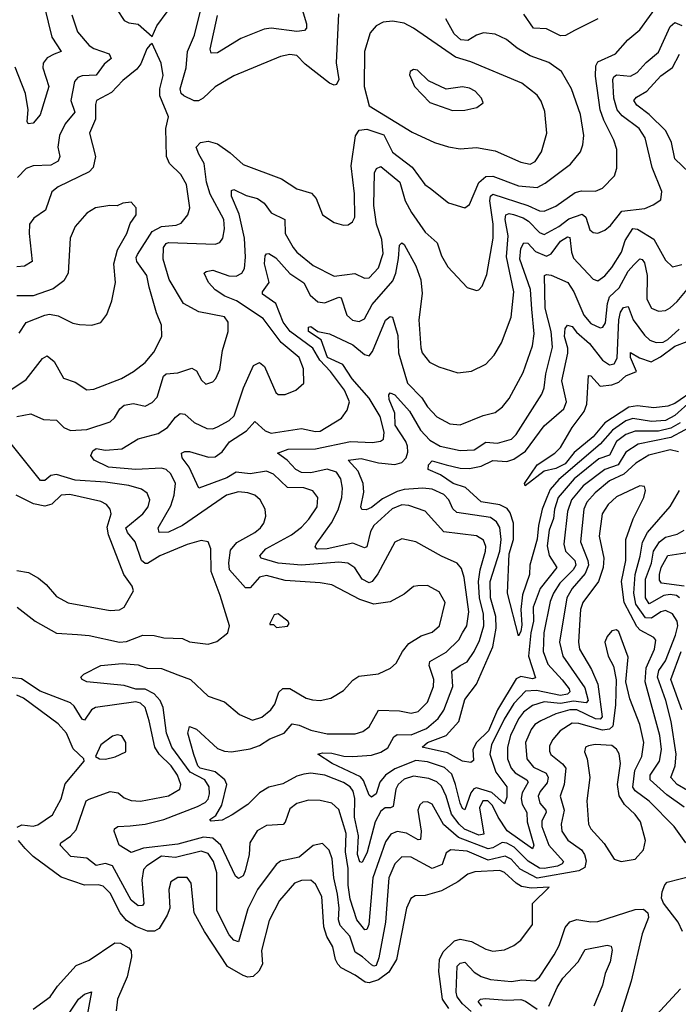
# Model space of a CAD drawing. Extents: x 1443846 to 1577407, y 839182 to 927291.
# Tile 527 of 535: x 1564348 to 1567170, y 908194 to 912411. Entities that reach past the tile are written whole.
import ezdxf

# ---------------------------------------------------------------- set-up
doc = ezdxf.new("R2010")
doc.units = 0

msp = doc.modelspace()

# ---------------------------------------------------------------- linework, layer by layer
at = {"layer": '0CON20XD'}
for points in [[(1564915, 912340), (1564936.2, 912385), (1564979.2, 912445), (1564986.9, 912485), (1564988.1, 912585), (1564976.1, 912686.1), (1564966.5, 912715), (1564938, 912735), (1564905, 912739.2), (1564875, 912725.3), (1564855, 912698.9), (1564817.3, 912622.7), (1564765, 912539.2), (1564757.1, 912495), (1564765, 912453.8), (1564795, 912407.5), (1564815, 912397.5), (1564855, 912392), (1564915, 912340)], [(1564821.2, 908958.8), (1564885, 908965.3), (1564965, 908985.7), (1565109.6, 909040.4), (1565142.5, 909057.5), (1565155, 909071.8), (1565161.5, 909095), (1565159.6, 909125), (1565140.8, 909155), (1565078.3, 909188.3), (1564999.5, 909295), (1564977.2, 909355), (1564962.6, 909465), (1564949.6, 909495), (1564924.2, 909524.2), (1564885, 909543.8), (1564845, 909543.6), (1564795, 909559), (1564635, 909575.6), (1564616, 909585), (1564610, 909595), (1564622.4, 909607.6), (1564695, 909645.5), (1564786.6, 909653.4), (1564855, 909647.9), (1564894.1, 909634.1), (1564955, 909632.5), (1565025, 909605.2), (1565080.4, 909585), (1565155, 909513.1), (1565225, 909490), (1565289.2, 909435), (1565345, 909410.8), (1565385, 909423.8), (1565424.5, 909455), (1565441.3, 909478.7), (1565458.7, 909531.3), (1565475, 909546.1), (1565505, 909546.7), (1565574.8, 909504.8), (1565602.6, 909497.4), (1565635, 909495.5), (1565681.2, 909505), (1565735, 909537.5), (1565775, 909582), (1565800.7, 909599.3), (1565885, 909609.4), (1565937, 909633), (1565961.4, 909655), (1565987.5, 909705), (1566015, 909739.4), (1566068, 909772), (1566115, 909787.1), (1566146.1, 909815), (1566170.8, 909915), (1566145, 909960.6), (1566095, 909987.8), (1566053.4, 909986.6), (1566035, 909982.9), (1565995, 909950), (1565935, 909917.8), (1565865, 909908.4), (1565805, 909927.3), (1565685, 909991.1), (1565635, 909999.7), (1565485, 910009.4), (1565405, 910030.9), (1565375, 910023.2), (1565335, 909978.2), (1565315, 909977.3), (1565247.6, 910055), (1565244, 910085), (1565251.4, 910138.6), (1565278.6, 910171.4), (1565355, 910214.7), (1565379.5, 910235), (1565393.8, 910255), (1565402.9, 910285), (1565399.1, 910315), (1565378.5, 910355), (1565355.7, 910375), (1565325, 910385.3), (1565285, 910388.2), (1565234.5, 910375), (1565045.3, 910244.7), (1564985, 910216.2), (1564945, 910214.4), (1564941.8, 910235), (1564995, 910329.1), (1565010.4, 910375), (1565015.2, 910425), (1564995, 910465.9), (1564975.1, 910485.1), (1564955, 910490.7), (1564845, 910485.2), (1564728.1, 910495), (1564667.5, 910525), (1564653.3, 910545), (1564660.8, 910565), (1564675, 910574.3), (1564715, 910567.7), (1564785, 910573.5), (1564855, 910616.2), (1564941.5, 910638.5), (1564981.5, 910665), (1565015, 910708.9), (1565036.2, 910723.8), (1565055, 910721.2), (1565095.8, 910685.8), (1565150.1, 910660.1), (1565175, 910658.9), (1565195, 910666.7), (1565245, 910694.2), (1565266.4, 910715), (1565306.6, 910835), (1565350.1, 910929.9), (1565375, 910943.3), (1565396.2, 910926.2), (1565445, 910814), (1565455.8, 910805.8), (1565485, 910805.7), (1565531.2, 910825), (1565565.7, 910855), (1565564.4, 910915.6), (1565546, 910965), (1565468.3, 911028.3), (1565390.9, 911130.9), (1565277.5, 911207.4), (1565227.6, 911227.6), (1565185, 911254.6), (1565157.3, 911285), (1565138, 911325), (1565146.8, 911333.2), (1565175, 911337.8), (1565244.7, 911314.7), (1565275, 911312.4), (1565300, 911325), (1565311.8, 911345), (1565315.6, 911394.4), (1565310.5, 911475), (1565288.1, 911578.1), (1565256.1, 911655), (1565255, 911680), (1565265.8, 911684.2), (1565318.8, 911658.8), (1565367.5, 911645), (1565394.8, 911624.8), (1565425, 911583.8), (1565484.5, 911555), (1565485.9, 911495), (1565520.3, 911435), (1565535.4, 911415), (1565605, 911358.2), (1565695, 911313.1), (1565783.9, 911323.9), (1565825, 911304.5), (1565845, 911306.2), (1565885, 911349.1), (1565905, 911410), (1565899.2, 911469.2), (1565877, 911535), (1565865.2, 911615), (1565867.9, 911755), (1565876.2, 911773.8), (1565895, 911782.5), (1565976.7, 911715), (1565999.5, 911635), (1566026.3, 911585), (1566085, 911501.1), (1566136.4, 911455), (1566155, 911400), (1566183.1, 911353.1), (1566265, 911264), (1566305, 911251.2), (1566315, 911253.8), (1566329.7, 911270.3), (1566350.2, 911319.8), (1566376, 911475), (1566376.4, 911535), (1566362.5, 911635), (1566364.6, 911655.4), (1566375, 911664.7), (1566525, 911615.5), (1566575, 911592.5), (1566595, 911590.7), (1566645, 911612.4), (1566728.6, 911671.4), (1566755, 911678.1), (1566815, 911677.3), (1566845, 911689.5), (1566897.1, 911742.9), (1566907.1, 911775), (1566906, 911855), (1566894.1, 911895), (1566850.7, 911980.7), (1566835.6, 912025), (1566815, 912170), (1566816.3, 912213.7), (1566825, 912231.1), (1566901.1, 912265), (1566954.4, 912325), (1567005, 912368.5), (1567130, 912540)], [(1564454.8, 912465), (1564486, 912336), (1564525.5, 912275), (1564496, 912264), (1564465, 912248.6), (1564448.2, 912225), (1564447.2, 912205), (1564472.9, 912125), (1564435.9, 912004.1), (1564405, 911968.1), (1564384.3, 911965), (1564380, 911975), (1564384.1, 912025), (1564373.2, 912095), (1564328, 912208)], [(1564571.9, 912431.9), (1564595, 912360), (1564645, 912301.1), (1564665, 912288.2), (1564731.2, 912265), (1564739.4, 912245), (1564709.8, 912220.2), (1564676.2, 912173.8), (1564615, 912171.3), (1564596.5, 912163.5), (1564583.3, 912146.8), (1564567.5, 912065), (1564583.9, 912015), (1564543.4, 911965), (1564518.9, 911915), (1564512, 911865), (1564520, 911825), (1564513.3, 911805), (1564481.5, 911788.5), (1564405, 911785.8), (1564375.6, 911774.4), (1564339.1, 911735)], [(1565713.3, 912436.7), (1565704, 912226), (1565715.8, 912155), (1565705.9, 912134.1), (1565695, 912131.5), (1565675, 912139.1), (1565570.8, 912220.8), (1565535, 912257.3), (1565505, 912262.9), (1565465, 912253.6), (1565265, 912170.4), (1565185, 912123.8), (1565134.5, 912075), (1565113.8, 912063.8), (1565095, 912063.5), (1565050.9, 912085), (1565040, 912095), (1565036.2, 912115), (1565061.5, 912205), (1565066.4, 912275), (1565097, 912345), (1565124.5, 912455.5)], [(1565557.6, 912455), (1565576.8, 912393.2), (1565576.4, 912375), (1565568.6, 912365), (1565535, 912360.5), (1565425, 912374.8), (1565395, 912370.3), (1565295, 912330.6), (1565195, 912268.8), (1565168.3, 912268.3), (1565164.1, 912285), (1565195, 912428.9)], [(1566824.6, 912415.4), (1566725, 912364.7), (1566685.9, 912344.1), (1566665, 912342.6), (1566605, 912372.8), (1566550, 912375), (1566508.2, 912435)], [(1564335, 910711.2), (1564395, 910722.5), (1564449.4, 910699.4), (1564505, 910695.5), (1564536.7, 910665), (1564565, 910651.4), (1564635, 910655.2), (1564735, 910688.2), (1564754.3, 910705.7), (1564777.1, 910745), (1564795, 910759.6), (1564835, 910766.9), (1564885, 910755.5), (1564915, 910770.9), (1564937.6, 910795), (1564963.8, 910883.8), (1564975, 910894.7), (1565025, 910898.1), (1565085, 910918), (1565105, 910906.9), (1565127.1, 910867.1), (1565145, 910850.8), (1565175, 910860.8), (1565188.6, 910875), (1565205, 910913.3), (1565217.1, 910995), (1565241.9, 911075), (1565240.6, 911115), (1565225, 911138.1), (1565115, 911160), (1565050.4, 911195), (1564988.4, 911298.4), (1564963.3, 911385), (1564964.1, 911435), (1564975, 911452.7), (1564985, 911457.6), (1565185, 911450.4), (1565205, 911456.7), (1565218.2, 911475), (1565225.2, 911514.8), (1565223.1, 911555), (1565164.4, 911664.4), (1565147.9, 911715), (1565138.4, 911795), (1565115.9, 911835), (1565103.8, 911865), (1565122.5, 911885), (1565155, 911891.2), (1565195, 911879.7), (1565250.4, 911840.4), (1565305, 911791.3), (1565469.4, 911729.4), (1565535, 911687.5), (1565597.6, 911667.6), (1565618.5, 911645), (1565646, 911575), (1565695, 911542.9), (1565735, 911531.4), (1565755, 911532), (1565774, 911545), (1565784.3, 911565), (1565782.2, 911665), (1565767.6, 911785), (1565786.6, 911913.4), (1565802, 911938), (1565835, 911942.4), (1565907.9, 911917.9), (1565945, 911843.6), (1566030.3, 911780.3), (1566084.3, 911705), (1566108.3, 911688.3), (1566185, 911627.5), (1566255, 911605.6), (1566275, 911620), (1566315.7, 911714.3), (1566345, 911739.5), (1566375, 911741), (1566485, 911700), (1566565, 911692.8), (1566599, 911711), (1566708.2, 911791.8), (1566750.5, 911845), (1566761.2, 911875), (1566765.4, 911915), (1566750.8, 912005), (1566712.9, 912115), (1566668.8, 912188.8), (1566615, 912228.2), (1566535, 912256.9), (1566479.5, 912289.5), (1566434, 912326), (1566385, 912349.2), (1566335, 912354.6), (1566305, 912344.6), (1566267.9, 912322.1), (1566238.7, 912325), (1566210.2, 912350.2), (1566174.1, 912415)], [(1567170.5, 910560.5), (1567135, 910568.7), (1567043.9, 910546.1), (1566987.6, 910512.4), (1566937, 910465), (1566875, 910435.8), (1566814.3, 910385), (1566778.7, 910345), (1566765.6, 910315), (1566750.7, 910175), (1566782.4, 910095), (1566784.9, 910075), (1566771, 910039), (1566714.5, 909975), (1566692.6, 909935), (1566660.2, 909745), (1566674.8, 909685), (1566769, 909549), (1566784.3, 909495), (1566774.8, 909485.2), (1566721.5, 909491.5), (1566665, 909482.5), (1566595, 909489.5), (1566545, 909473.1), (1566506.1, 909445), (1566485, 909416.9), (1566451.5, 909345), (1566438.4, 909295), (1566438.3, 909245), (1566454.4, 909205), (1566470.5, 909185), (1566521.4, 909155), (1566526, 909145), (1566501.1, 909098.9), (1566496.1, 909075), (1566500.8, 909050.8), (1566520.9, 909015), (1566522.5, 908975), (1566551.2, 908875), (1566545, 908859.7), (1566437.1, 908937.1), (1566398.1, 908995), (1566374.5, 909045), (1566354.4, 909065.6), (1566331.9, 909065), (1566318.4, 909035), (1566336.9, 908923.1), (1566315, 908917.6), (1566254.3, 908944.3), (1566230.9, 908965), (1566198.7, 909008.7), (1566175.3, 909085.3), (1566155, 909127.5), (1566135, 909147), (1566101.3, 909161.3), (1566035, 909170.7), (1565995, 909157.8), (1565969.7, 909135), (1565959, 909115), (1565948.3, 909041.7), (1565936.7, 909035), (1565914.4, 909035), (1565895, 909020.3), (1565871.2, 908975), (1565837, 908845), (1565815, 908801.4), (1565805, 908804.4), (1565794.7, 908834.7), (1565799.7, 908915), (1565782.4, 908995), (1565784, 909075), (1565776.6, 909106.6), (1565764.2, 909125), (1565735, 909144), (1565655.7, 909175), (1565595, 909183.2), (1565565, 909179.5), (1565535, 909171.2), (1565475, 909137.8), (1565415, 909123.8), (1565375, 909098.9), (1565325, 909048.9), (1565258, 909005), (1565215, 908982.2), (1565168.8, 908978.8), (1565162.9, 908985), (1565188.2, 909001.8), (1565214, 909046), (1565235.8, 909135), (1565226.5, 909155), (1565185, 909189.4), (1565121, 909205), (1565111.7, 909215), (1565094.1, 909264.1), (1565068.5, 909355), (1565076.2, 909383.8), (1565105, 909372.5), (1565195, 909290), (1565225, 909277.8), (1565255, 909274.5), (1565335, 909288.2), (1565375, 909302.2), (1565419.6, 909330.4), (1565480.9, 909355), (1565515, 909394.5), (1565545, 909388.8), (1565595, 909367.5), (1565665, 909352.9), (1565785, 909352.7), (1565818.2, 909361.8), (1565845, 909381.8), (1565885.8, 909454.2), (1565975, 909450.3), (1566025, 909440.9), (1566055, 909447.8), (1566095, 909487.3), (1566121.2, 909555), (1566122.6, 909585), (1566102, 909645), (1566105, 909662.2), (1566175, 909702.2), (1566229.7, 909755), (1566245.8, 909785), (1566263.2, 909815), (1566272.8, 909875), (1566251.8, 910021.8), (1566240.9, 910060.9), (1566222.9, 910082.9), (1566155, 910112.7), (1566045, 910175.4), (1565985, 910187.5), (1565955, 910173.1), (1565882, 910038), (1565858.2, 910005), (1565845, 909999.2), (1565815, 910014.1), (1565783.8, 910063.8), (1565753.5, 910083.5), (1565715, 910087.6), (1565555.1, 910075.1), (1565455, 910083.9), (1565382.9, 910105), (1565376.5, 910115), (1565402.1, 910145), (1565512.5, 910205), (1565555, 910237.7), (1565587.5, 910272.5), (1565622.7, 910325), (1565625.4, 910365), (1565603.6, 910393.6), (1565565, 910406.2), (1565495, 910406.8), (1565435, 910464.7), (1565405, 910477.8), (1565335, 910466.2), (1565275, 910473.2), (1565235, 910448.7), (1565115, 910404.3), (1565074.7, 910494.7), (1565044.6, 910535), (1565040.8, 910555), (1565055, 910562.2), (1565075, 910561.5), (1565157.3, 910537.3), (1565185, 910539.1), (1565215, 910560.3), (1565246.3, 910603.7), (1565320.4, 910649.6), (1565355, 910690.6), (1565400.1, 910650.1), (1565425, 910640.3), (1565555, 910660), (1565615, 910646.7), (1565635, 910649.4), (1565726.7, 910705), (1565750.9, 910739.1), (1565760.4, 910775), (1565739.8, 910825), (1565680.2, 910905), (1565633.4, 910953.4), (1565603.9, 911003.9), (1565506.4, 911076.4), (1565477.3, 911115), (1565445.1, 911195.1), (1565388.2, 911235), (1565388.2, 911245), (1565417.4, 911285), (1565397.4, 911365), (1565400.4, 911399.6), (1565405, 911408), (1565415, 911409.2), (1565445, 911391.5), (1565505, 911324.2), (1565565, 911284.1), (1565591.9, 911231.9), (1565625, 911202.9), (1565655, 911198.9), (1565715, 911222.2), (1565725, 911220.4), (1565749.1, 911145), (1565773.8, 911123.8), (1565801.9, 911118.1), (1565825, 911129.5), (1565858.1, 911191.9), (1565946.6, 911293.4), (1565959.4, 911325), (1565970.9, 911389.1), (1565975.7, 911445), (1565985, 911455.7), (1565995, 911448.6), (1566045, 911356.9), (1566066.9, 911296.9), (1566072.1, 911237.9), (1566058.7, 911125), (1566066.2, 911006.2), (1566072.5, 910985), (1566104.3, 910945), (1566144.5, 910924.5), (1566225, 910898.9), (1566284.5, 910905.5), (1566345, 910935.6), (1566381.1, 910975), (1566412.2, 911027.8), (1566453.7, 911136.4), (1566464.8, 911245), (1566433.1, 911395), (1566440.6, 911485), (1566428.4, 911555), (1566431.6, 911575), (1566445, 911581), (1566463.2, 911576.8), (1566505, 911563), (1566527.7, 911547.7), (1566575, 911500.3), (1566595, 911491.6), (1566657.6, 911525), (1566701.1, 911558.9), (1566757.9, 911577.9), (1566773.8, 911565), (1566790.7, 911510.7), (1566805, 911499.5), (1566825, 911496.5), (1566855, 911509.6), (1566879.7, 911530.3), (1566928.7, 911591.3), (1567026.7, 911603.3), (1567062.4, 911617.6), (1567095, 911640), (1567099.4, 911675), (1567058, 911778), (1567028, 911905), (1567002.5, 911945), (1566929.1, 911999.1), (1566908.3, 912025), (1566894.2, 912075), (1566889.4, 912155), (1566893.1, 912166.9), (1566904.9, 912175.1), (1566965, 912170), (1566993.2, 912185), (1567031.8, 912228.2), (1567085, 912272.7), (1567135, 912382.7), (1567155, 912400), (1567185, 912386.9)], [(1566535, 911793.2), (1566556.2, 911803.9), (1566584.2, 911845), (1566606.9, 911925), (1566597.8, 912017.8), (1566582.1, 912062.1), (1566565, 912088.5), (1566499.6, 912139.6), (1566280.4, 912230.4), (1566215, 912250.3), (1566035, 912374.6), (1565995, 912396), (1565945, 912404.6), (1565905, 912400.9), (1565875.6, 912385), (1565849.1, 912355), (1565824.7, 912275), (1565823.8, 912125), (1565845, 912042.2), (1566029.2, 911929.3), (1566125, 911884.6), (1566185, 911866.5), (1566235, 911857.5), (1566305, 911863.5), (1566385, 911849.3), (1566495, 911801.4), (1566535, 911793.2)], [(1564305, 910822.8), (1564375, 910870), (1564445, 910960.6), (1564465, 910971.9), (1564495, 910946.7), (1564535, 910875.6), (1564585, 910858.5), (1564635, 910825.8), (1564665, 910828.9), (1564784.3, 910875), (1564835.7, 910905), (1564885, 910943.3), (1564922.4, 910987.6), (1564956.7, 911055), (1564955, 911103.3), (1564933.8, 911155), (1564902.5, 911265), (1564892.1, 911315), (1564849.7, 911375), (1564847, 911393), (1564852.2, 911405), (1564916.1, 911503.9), (1564955, 911524.8), (1565018.3, 911531.7), (1565040, 911540), (1565068.5, 911575), (1565077.3, 911605), (1565062.7, 911705), (1565038.5, 911748.5), (1564989.2, 911795), (1564976.5, 911825), (1564973.5, 911945), (1564985.5, 911995), (1564948.9, 912085), (1564948.4, 912115), (1564962.6, 912172.6), (1564954.6, 912225), (1564915, 912310), (1564905, 912302.5), (1564893.1, 912286.9), (1564867.6, 912222.4), (1564850.4, 912199.6), (1564789.8, 912150.2), (1564740.7, 912099.3), (1564677.1, 912065), (1564672.2, 912047.8), (1564673.1, 911985), (1564647.2, 911925), (1564672.5, 911825), (1564662.4, 911777.6), (1564645, 911760), (1564512.9, 911695), (1564485.9, 911674.1), (1564458, 911595), (1564409, 911561), (1564390.6, 911535), (1564388.1, 911495), (1564401.5, 911375), (1564368, 911355), (1564335, 911352.2)], [(1567216.2, 911756.1), (1567154.7, 911815), (1567140.4, 911885), (1567117, 911935), (1567045.8, 912005.8), (1566991.8, 912045), (1566979.2, 912065), (1566991, 912079), (1567034.8, 912105.2), (1567095, 912170.7), (1567145, 912206.9), (1567175, 912263.3)], [(1566202.1, 912022.1), (1566255, 912023.8), (1566306.7, 912035), (1566334, 912055), (1566327.1, 912075), (1566299.4, 912105), (1566275, 912117.7), (1566245, 912123.8), (1566175, 912113.8), (1566099.3, 912149.3), (1566052.5, 912195), (1566035, 912198), (1566021.2, 912188.8), (1566018.8, 912175), (1566040, 912125), (1566105, 912057.1), (1566202.1, 912022.1)], [(1564345, 911069.2), (1564375.5, 911114.5), (1564455, 911145.7), (1564475, 911150), (1564512.7, 911142.7), (1564575, 911110.8), (1564604.1, 911105.9), (1564657.3, 911102.7), (1564695.7, 911114.3), (1564721.9, 911148.1), (1564742.8, 911207.2), (1564758.8, 911285), (1564750.9, 911365), (1564766.8, 911425), (1564807.3, 911495), (1564821.2, 911538.8), (1564846.9, 911575), (1564847.5, 911605), (1564825, 911630), (1564790, 911625), (1564765, 911613.8), (1564734.3, 911615.7), (1564672.5, 911605), (1564635, 911582.5), (1564585.7, 911525), (1564564.5, 911475), (1564555.5, 911325), (1564537.6, 911292.4), (1564492, 911258), (1564405, 911227.9), (1564335, 911229.1)], [(1565711.9, 910311.9), (1565728.3, 910365), (1565731.6, 910405), (1565724.3, 910445), (1565705, 910472.9), (1565665, 910485.7), (1565595, 910469.7), (1565555, 910471.8), (1565530.9, 910485), (1565494.7, 910525), (1565452, 910555), (1565498.9, 910571.1), (1565615, 910572.9), (1565765, 910604.1), (1565859.4, 910600.6), (1565894.1, 910605.9), (1565907.3, 910615), (1565909.4, 910645), (1565892.2, 910712.2), (1565845, 910790), (1565772.3, 910872.3), (1565732.3, 910935), (1565666.7, 910965), (1565639.6, 911039.6), (1565584.8, 911075), (1565585, 911093.8), (1565595, 911096.7), (1565625.9, 911075.9), (1565676, 911065), (1565775, 911018.2), (1565825, 910977.2), (1565845, 910971.5), (1565859.3, 910990.7), (1565915, 911124.4), (1565935, 911139.4), (1565945, 911137.5), (1565968.2, 911058.2), (1565970.4, 910985), (1566010.3, 910855), (1566071.6, 910791.6), (1566095, 910753.6), (1566135, 910710.4), (1566190.4, 910680.4), (1566235, 910675.4), (1566334.1, 910715.9), (1566385, 910728.5), (1566417.3, 910752.7), (1566445, 910788.1), (1566505, 910900), (1566545.3, 911015), (1566552.2, 911065), (1566542, 911172), (1566537, 911255), (1566490.5, 911385), (1566495, 911430.8), (1566507.5, 911455), (1566525, 911453.9), (1566558.4, 911418.4), (1566605, 911398.8), (1566625, 911408.9), (1566665, 911463), (1566695, 911480.7), (1566705, 911478.2), (1566711.9, 911415), (1566720.5, 911390.5), (1566805, 911300), (1566825, 911292.2), (1566855, 911313.8), (1566885, 911350.4), (1566926.5, 911415), (1566942, 911465), (1566975, 911517.3), (1566995, 911514.3), (1567065, 911471.9), (1567115, 911381.4), (1567145, 911353.1), (1567185, 911362.9)], [(1567177.4, 910685), (1567138.5, 910661.5), (1567085, 910649.3), (1566985, 910648.9), (1566945, 910634.8), (1566905, 910604.8), (1566874.6, 910545.3), (1566829.8, 910530.2), (1566723.1, 910445), (1566655.9, 910364.1), (1566640.1, 910315), (1566635, 910274.5), (1566616.7, 910225), (1566608.2, 910158.2), (1566616, 910116), (1566648.9, 910065), (1566578.5, 909975), (1566547.7, 909895), (1566549.6, 909835), (1566537.8, 909785), (1566528.2, 909685), (1566558, 909592), (1566545, 909587.9), (1566495, 909597.6), (1566475, 909587.4), (1566395, 909455.6), (1566356.3, 909365), (1566304.7, 909315.3), (1566290.2, 909285), (1566292.4, 909237.6), (1566280.5, 909229.5), (1566245, 909235.4), (1566180.7, 909270.7), (1566072, 909295), (1566095.4, 909315), (1566174.8, 909345.2), (1566229.1, 909405), (1566255, 909498.9), (1566304.7, 909565), (1566375.2, 909725), (1566389.7, 909805), (1566388.5, 909855), (1566365.6, 909935), (1566363.8, 910005), (1566405.1, 910134.9), (1566411.3, 910185), (1566405, 910236.4), (1566390.7, 910260.7), (1566365, 910278.5), (1566220.7, 910300.7), (1566203.5, 910316.5), (1566186.5, 910355), (1566165, 910378.1), (1566115, 910400.4), (1566075, 910405.2), (1565995, 910399), (1565965, 910390.9), (1565901.8, 910358.2), (1565855, 910321.4), (1565832.5, 910312.5), (1565813.3, 910313.3), (1565809.2, 910325), (1565821.9, 910388.1), (1565820.3, 910425), (1565797.8, 910477.8), (1565755.8, 910525), (1565811, 910531), (1565885, 910513.5), (1565955, 910506.5), (1565984.8, 910515.2), (1566003.8, 910535), (1566011.2, 910558.8), (1566009.5, 910585), (1566002.7, 910605), (1565956.7, 910675), (1565955.2, 910725.2), (1565930.6, 910785), (1565929.4, 910805), (1565935, 910812.5), (1565955, 910804.6), (1566018.7, 910735), (1566065, 910652.9), (1566105, 910610.3), (1566149.4, 910585), (1566235.9, 910565.9), (1566295, 910568.2), (1566345, 910602.2), (1566395, 910596.7), (1566455.4, 910615), (1566475, 910634.6), (1566585, 910806.9), (1566595.9, 910834.1), (1566602.6, 910895), (1566631.5, 911008.5), (1566625.5, 911075), (1566599.7, 911175), (1566597.1, 911315), (1566605, 911320.5), (1566625, 911317.7), (1566696, 911286), (1566722.8, 911245), (1566765.2, 911145), (1566795, 911110.3), (1566835, 911090.7), (1566846.2, 911093.8), (1566857.8, 911112.2), (1566866.9, 911195), (1566875.8, 911224.2), (1566916.7, 911263.4), (1566955, 911334.6), (1566978.7, 911361.3), (1567005, 911386.5), (1567015, 911383.5), (1567025, 911369.4), (1567036.1, 911316.1), (1567035, 911214.2), (1567055, 911175.5), (1567085, 911163.1), (1567115, 911165.4), (1567135, 911177.1), (1567165, 911204), (1567215, 911264.8)], [(1567225, 910779.2), (1567155, 910715.4), (1567115, 910695.1), (1567055, 910690.6), (1566975, 910702.4), (1566945, 910692.8), (1566887.3, 910652.7), (1566835, 910592.6), (1566658.7, 910441.3), (1566621.4, 910398.6), (1566607.1, 910365), (1566586.7, 910315), (1566570.5, 910245), (1566565, 910185.5), (1566533.4, 910075), (1566531.9, 910035), (1566502.3, 909947.7), (1566495.2, 909885.2), (1566498.8, 909818.8), (1566495, 909791.2), (1566485, 909772.5), (1566438.4, 909955), (1566445, 910124), (1566464, 910185), (1566464.1, 910255), (1566449.4, 910299.4), (1566436.8, 910316.8), (1566405, 910332.9), (1566325, 910346.7), (1566257.6, 910407.6), (1566205, 910424.7), (1566151.4, 910461.4), (1566097.5, 910485), (1566100, 910505), (1566115, 910521.3), (1566174.6, 910504.6), (1566235, 910489.7), (1566275, 910489.1), (1566325, 910498.5), (1566375, 910523.3), (1566435, 910518.8), (1566465, 910528.5), (1566515, 910562.8), (1566595, 910671.6), (1566678.9, 910745), (1566690.6, 910775), (1566670.9, 910865), (1566697.2, 910982.8), (1566696.7, 911005), (1566681.7, 911055), (1566685, 911088.6), (1566695, 911102.8), (1566715, 911097.4), (1566733.4, 911073.4), (1566789.8, 911025), (1566845, 910952.9), (1566875, 910932.8), (1566895, 910937.1), (1566908.4, 910961.6), (1566915.8, 911125), (1566921.9, 911158.1), (1566935, 911178), (1566955, 911183.5), (1566976.9, 911125), (1567025, 911060), (1567048.6, 911038.6), (1567075, 911028.1), (1567105, 911030.2), (1567125, 911041.2), (1567173.9, 911086.1)], [(1567242.5, 910827.5), (1567155, 910767.6), (1567125, 910755.2), (1567065, 910748.1), (1566995, 910757.7), (1566958.4, 910751.6), (1566855, 910683.9), (1566805, 910625.2), (1566723.1, 910556.9), (1566685, 910508.6), (1566645, 910489.1), (1566595, 910477.3), (1566513.9, 910413.9), (1566510.8, 910425), (1566565.9, 910505), (1566641.5, 910555), (1566665, 910578.1), (1566715.7, 910665), (1566767.3, 910732.7), (1566778.1, 910765), (1566785, 910887.5), (1566795, 910885.6), (1566835, 910841.2), (1566885, 910846.8), (1566915, 910859.3), (1566944.9, 910885.1), (1566990.3, 910905), (1566964.8, 910965), (1566965, 910985.7), (1567003.5, 910963.5), (1567054.1, 910945.9), (1567093.4, 910966.6), (1567155, 911012.9), (1567207.6, 911032.4)], [(1567255, 910684.1), (1567137.9, 910622.1), (1566997.4, 910592.6), (1566945, 910559), (1566912.3, 910505), (1566855, 910484), (1566761.6, 910415), (1566712.8, 910355), (1566695.5, 910305), (1566678.8, 910165), (1566686.3, 910135), (1566726.8, 910095), (1566731.5, 910075), (1566719, 910055), (1566662.4, 909997.6), (1566634.5, 909955), (1566620.7, 909919.3), (1566593.2, 909785), (1566590.3, 909705), (1566611.3, 909651.3), (1566672.9, 909582.9), (1566701.7, 909545), (1566705, 909531.8), (1566695, 909522.6), (1566665, 909516.4), (1566562.1, 909537.9), (1566515.6, 909534.4), (1566465, 909481.5), (1566423.4, 909415), (1566370, 909305), (1566363.1, 909265), (1566387.7, 909187.7), (1566434.8, 909124.8), (1566435, 909081.2), (1566425, 909052.9), (1566371.3, 909101.3), (1566305, 909121.2), (1566293.4, 909116.6), (1566280.3, 909099.7), (1566255, 909026.7), (1566245, 909032.3), (1566235.5, 909055.5), (1566215.4, 909135), (1566199, 909179), (1566168.4, 909208.4), (1566095, 909231.9), (1566045, 909237.4), (1565955, 909202.1), (1565915.2, 909175), (1565891.2, 909145), (1565875, 909095.5), (1565855, 909081.2), (1565845, 909090), (1565821.7, 909151.7), (1565808.5, 909168.5), (1565686.2, 909225), (1565626, 909265), (1565645, 909270.7), (1565685, 909269), (1565736.7, 909256.7), (1565775.5, 909254.5), (1565855, 909261.3), (1565895, 909273.4), (1565925, 909292.2), (1565951.1, 909338.9), (1565965, 909349.6), (1566025, 909348.1), (1566090.8, 909375), (1566141.5, 909418.5), (1566165.9, 909454.1), (1566204.4, 909555), (1566200, 909620), (1566235.2, 909644.8), (1566265, 909661.2), (1566295.1, 909704.9), (1566318.4, 909751.6), (1566336.5, 909815), (1566335.9, 909865), (1566318.7, 909935), (1566314.1, 910005), (1566320.4, 910055), (1566343.9, 910135), (1566344.7, 910155), (1566335, 910181.5), (1566305, 910200.9), (1566165, 910217.8), (1566085.7, 910305.7), (1566015, 910329.7), (1565985, 910333.2), (1565943.9, 910316.1), (1565865.3, 910245), (1565851, 910219), (1565835, 910153.1), (1565825, 910149.6), (1565775, 910169), (1565665.2, 910145.2), (1565622.9, 910142.9), (1565613.8, 910153.8), (1565618.5, 910165), (1565684, 910256), (1565711.9, 910311.9)], [(1564337.5, 909895), (1564414.4, 909835), (1564505, 909784), (1564595, 909777.8), (1564645, 909772.8), (1564775, 909744.8), (1564805, 909747.4), (1564875, 909774.7), (1564924.1, 909774.1), (1564965, 909763.1), (1565045, 909760.8), (1565075.7, 909745.7), (1565155, 909735.8), (1565192.4, 909747.6), (1565240, 909785), (1565246.2, 909815), (1565206.8, 909945), (1565167.7, 910047.7), (1565166.8, 910145), (1565155.3, 910175.3), (1565125, 910180), (1565065, 910162.9), (1564948.6, 910115), (1564895, 910081.5), (1564885, 910081.5), (1564870.5, 910095), (1564843.1, 910175), (1564809.2, 910215), (1564803.3, 910235), (1564875.1, 910294.9), (1564898.5, 910325), (1564906.2, 910355), (1564893.9, 910383.9), (1564869.9, 910399.9), (1564815.9, 910415.9), (1564715, 910430), (1564585, 910438.2), (1564505, 910463.6), (1564480.7, 910459.3), (1564455, 910437.1), (1564437.4, 910437.4), (1564311.2, 910595)], [(1567195, 909038.1), (1567120.6, 909090.6), (1567049.2, 909155), (1567049.3, 909175), (1567088.7, 909235), (1567097.8, 909285), (1567091.2, 909345), (1567028.5, 909575), (1567031.8, 909635), (1567068.4, 909715), (1567073.2, 909753.2), (1567064.5, 909765), (1567006.4, 909796.4), (1566992.7, 909812.7), (1566937.8, 909915), (1566926.3, 910005), (1566945.2, 910095), (1566944.8, 910185.2), (1566976.5, 910273.5), (1567021.8, 910365), (1567028.9, 910395), (1567025, 910411.2), (1567005, 910414.3), (1566905, 910367.4), (1566868.9, 910335), (1566843.3, 910295), (1566831.3, 910198.7), (1566850.3, 910105), (1566848.4, 910065), (1566827.6, 910005), (1566761.4, 909915), (1566750.4, 909885), (1566748.4, 909841.6), (1566742.8, 909745), (1566746.5, 909715), (1566797.4, 909627.4), (1566825.5, 909565), (1566843.4, 909425), (1566835.1, 909414.9), (1566815, 909416.5), (1566735, 909455.5), (1566705.4, 909455.4), (1566645, 909437.4), (1566581.5, 909408.5), (1566555, 909391.8), (1566538.8, 909371.2), (1566515.7, 909315), (1566521.1, 909245), (1566549.1, 909209.1), (1566604.1, 909184.1), (1566611.9, 909165), (1566607.6, 909142.4), (1566577.8, 909105), (1566570.2, 909085), (1566576, 909055), (1566601.7, 909025), (1566603.1, 909015), (1566585, 908978.9), (1566584.8, 908955), (1566615.6, 908875), (1566678.5, 908805), (1566672.7, 908795), (1566652.1, 908785), (1566594.9, 908774.9), (1566575, 908777.5), (1566527.2, 908807.2), (1566466.3, 908866.3), (1566435, 908884.6), (1566415, 908886.9), (1566375, 908863.4), (1566355, 908859.9), (1566228.8, 908908.8), (1566163.5, 908963.5), (1566115, 909051.5), (1566095, 909061.3), (1566075, 909059.1), (1566062.2, 909047.8), (1566053.9, 909025), (1566067.7, 908935), (1566065, 908899.4), (1566055, 908898.2), (1566005, 908926.9), (1565965, 908934.2), (1565937.5, 908922.5), (1565915, 908890), (1565861, 908735), (1565843.5, 908535), (1565835.8, 908514.2), (1565827.1, 908512.9), (1565792.7, 908555), (1565764.5, 908644.5), (1565755.4, 908704.6), (1565755.4, 908775.4), (1565743.8, 908846.2), (1565746.9, 908925), (1565715, 909028.1), (1565685.2, 909055.2), (1565635, 909067.3), (1565585, 909067.5), (1565535, 909053.8), (1565505, 909031.1), (1565485.8, 908974.2), (1565476.5, 908963.5), (1565405, 908960), (1565365, 908936.2), (1565334.7, 908885), (1565330.8, 908835), (1565314.6, 908765), (1565305, 908744.4), (1565285, 908732.2), (1565272.1, 908742.1), (1565209.7, 908875), (1565175.8, 908905.8), (1565135, 908910.3), (1565025, 908879.6), (1564878.2, 908861.8), (1564825, 908844.5), (1564774.3, 908875), (1564752, 908935), (1564754.2, 908945), (1564768, 908955), (1564821.2, 908958.8)], [(1567209.5, 909109.5), (1567165, 909135.6), (1567137.8, 909165), (1567156.2, 909215), (1567161.4, 909265), (1567138.9, 909405), (1567117.2, 909495), (1567080.7, 909595), (1567086.9, 909623.1), (1567115.3, 909664.7), (1567157.8, 909775), (1567167.6, 909815), (1567164.8, 909835), (1567145, 909865.7), (1567115, 909880.5), (1567095, 909875.2), (1567055, 909848), (1567029.1, 909849.1), (1566988.1, 909908.1), (1566979.5, 909955), (1566984.9, 910035), (1567007.2, 910112.8), (1567016.2, 910173.8), (1567037.8, 910215), (1567135, 910325.4), (1567175.3, 910395)], [(1564335, 910051.9), (1564385, 910042.9), (1564428.5, 910018.5), (1564461.4, 909991.4), (1564505, 909940.6), (1564555, 909913.6), (1564735, 909880.9), (1564775, 909883.3), (1564795.8, 909895), (1564836, 909965), (1564829.4, 909985), (1564794.6, 910035), (1564728.4, 910205), (1564723.1, 910236.9), (1564739.6, 910295), (1564736.2, 910315), (1564720, 910335), (1564695, 910348), (1564563, 910377), (1564525, 910374.7), (1564485, 910336.3), (1564455, 910327.3), (1564407.5, 910337.5), (1564333.5, 910375)], [(1567175.6, 909935), (1567161.8, 909945), (1567135, 909949.5), (1567107.9, 909945), (1567045, 909908.8), (1567029.6, 909935), (1567029.6, 910015), (1567055, 910082.9), (1567064.2, 910135), (1567088.7, 910175), (1567115.4, 910195), (1567165, 910207.8), (1567194.8, 910225.2)], [(1567195, 909984.1), (1567098.1, 909998.1), (1567089.9, 910009.9), (1567089.4, 910035), (1567097, 910065), (1567125, 910116.6), (1567237, 910133)], [(1565448.3, 909808.3), (1565495, 909813.3), (1565502.5, 909825), (1565497.5, 909835), (1565455, 909866.2), (1565438.3, 909861.7), (1565420, 909825), (1565420, 909820), (1565435, 909820), (1565448.3, 909808.3)], [(1567202.2, 908885), (1567152.3, 908955), (1567045, 909064.3), (1566985, 909108.6), (1566975, 909123.3), (1566984.4, 909195.6), (1567013.9, 909255), (1567022.6, 909315), (1567005, 909391.9), (1566962.1, 909502.1), (1566945.4, 909575), (1566955, 909680), (1566915, 909788.8), (1566905, 909798), (1566885, 909793.8), (1566865, 909768.8), (1566855.6, 909745), (1566870, 909685), (1566891.7, 909641.7), (1566903.3, 909583.3), (1566901.1, 909475), (1566889.6, 909385), (1566875, 909372), (1566845, 909368.1), (1566743.5, 909396.5), (1566715, 909397.4), (1566664.2, 909365), (1566631.7, 909328.3), (1566618.7, 909301.3), (1566617.4, 909277.4), (1566623.6, 909263.6), (1566674.4, 909224.4), (1566688.7, 909205), (1566681.6, 909135), (1566663.8, 909085), (1566681.3, 909025), (1566667.4, 908965), (1566670.7, 908935), (1566697.2, 908897.2), (1566755, 908854.7), (1566768.2, 908835), (1566775, 908808.8), (1566770, 908780), (1566744.3, 908765.7), (1566565, 908734.6), (1566492.4, 908772.4), (1566453.5, 908815), (1566427.8, 908827.8), (1566355, 908811.7), (1566265, 908849), (1566195.2, 908854.8), (1566175, 908841.9), (1566157.9, 908792.1), (1566115, 908775.2), (1566025, 908823.8), (1565985, 908826), (1565955, 908795.5), (1565929, 908735), (1565915.5, 908545), (1565887, 908393), (1565875, 908360), (1565865, 908356.7), (1565855, 908362.5), (1565817.2, 908397.2), (1565785, 908416.8), (1565762.8, 908485), (1565720.8, 908530.8), (1565714.1, 908555), (1565716.6, 908605), (1565710.3, 908665), (1565694.2, 908735), (1565686.6, 908816.6), (1565673.4, 908853.4), (1565645, 908881.9), (1565605, 908874.4), (1565545, 908823.7), (1565465, 908807.1), (1565447, 908793), (1565366.7, 908685), (1565325, 908602.7), (1565285, 908461.9), (1565265, 908468.5), (1565245, 908490.7), (1565192, 908595), (1565192.8, 908757.2), (1565178.8, 908805), (1565155, 908839.3), (1565125, 908849.2), (1565015, 908822.3), (1564955, 908828.5), (1564893, 908787), (1564879, 908771), (1564870.7, 908725), (1564880, 908625), (1564873.7, 908616.3), (1564855, 908615.4), (1564825, 908640.4), (1564746.2, 908786.2), (1564715, 908796.7), (1564675, 908788.4), (1564635, 908819.4), (1564567.2, 908827.2), (1564521.5, 908875), (1564524.7, 908885.3), (1564565, 908914.6), (1564589.2, 908940.8), (1564633.1, 909065), (1564645, 909073.1), (1564735.4, 909105.4), (1564770, 909100), (1564795, 909078.5), (1564825, 909066.2), (1564865, 909063.5), (1564985, 909086.5), (1565033.5, 909115), (1565038.2, 909135), (1565024.8, 909175), (1564997.5, 909215), (1564945.2, 909265), (1564926.8, 909295), (1564902.6, 909407.4)], [(1567185.7, 909455), (1567138.5, 909585), (1567182.4, 909705)], [(1564902.6, 909407.4), (1564885, 909465.3), (1564865, 909483.8), (1564845, 909488.7), (1564672.5, 909465), (1564655, 909454.6), (1564625, 909410.8), (1564615, 909415.4), (1564580.9, 909470.9), (1564565.2, 909485.2), (1564435, 909534.4), (1564355, 909587.3), (1564283, 909597)], [(1564337.3, 908952.7), (1564357.4, 908962.6), (1564405, 908957.2), (1564425, 908962.1), (1564488.1, 909005), (1564525, 909074), (1564542.5, 909137.5), (1564623.8, 909235), (1564623.3, 909245), (1564577.6, 909287.6), (1564548.5, 909355), (1564513.3, 909395), (1564363.8, 909505), (1564335, 909518.6)], [(1564715, 909244.4), (1564756.3, 909253.7), (1564803.3, 909275), (1564802, 909315), (1564785, 909343.8), (1564765, 909348.6), (1564745, 909342.9), (1564695.7, 909305), (1564672.5, 909255), (1564690, 909245), (1564715, 909244.4)], [(1566925, 908805.3), (1566985, 908814.7), (1567020.5, 908855), (1567029.2, 908895), (1567008, 908975), (1566985, 909006.9), (1566939.5, 909049.5), (1566916.9, 909086.9), (1566909.8, 909135), (1566921.8, 909225), (1566916.5, 909266.5), (1566905, 909286.7), (1566885, 909301.6), (1566814.1, 909305.9), (1566785, 909301.1), (1566772.9, 909295), (1566768.1, 909275), (1566778.8, 909245), (1566791.5, 909165), (1566777.9, 909065), (1566785.4, 908965), (1566795.5, 908945), (1566851.9, 908881.9), (1566895.6, 908815), (1566925, 908805.3)], [(1564370.8, 908860.8), (1564343.4, 908895)], [(1566186.1, 908175), (1566159, 908215), (1566143.8, 908333.8), (1566147, 908385), (1566161.9, 908418.1), (1566210.4, 908465), (1566235, 908473.4), (1566283.3, 908463.3), (1566345, 908429.2), (1566375, 908421.2), (1566425, 908427.3), (1566464.6, 908445.4), (1566495, 908468.6), (1566545.5, 908535), (1566545.7, 908625), (1566616.7, 908695), (1566539, 908691), (1566498.5, 908698.5), (1566475, 908712.2), (1566425, 908757.8), (1566405, 908766.5), (1566298.8, 908761.2), (1566268.3, 908751.7), (1566225, 908718.9), (1566155, 908679.3), (1566085, 908659.6), (1566042.1, 908657.9), (1566023.3, 908646.7), (1566005.2, 908604.8), (1565962.4, 908385), (1565929.2, 908330.8), (1565885, 908298.6), (1565845, 908286.1), (1565828.1, 908288.1), (1565785, 908319.1), (1565725, 908350.2), (1565710.4, 908365), (1565700.7, 908385), (1565689.9, 908439.9), (1565664.3, 908484.3), (1565650.5, 908525), (1565642.4, 908655), (1565615, 908708.6), (1565595, 908725.4), (1565555, 908724.7), (1565525, 908712), (1565461, 908639), (1565417.1, 908552.9), (1565384.1, 908424.1), (1565388.6, 908365), (1565372.7, 908335), (1565347.7, 908312.3), (1565325, 908310.6), (1565305, 908316.8), (1565237.8, 908355), (1565140.4, 908505), (1565096.2, 908585), (1565083.2, 908713.2), (1565065, 908737.1), (1565025, 908737.3), (1564995, 908718), (1564987.5, 908685), (1564991.2, 908605), (1564980, 908575), (1564945, 908517.9), (1564925, 908507.2), (1564895, 908507), (1564845, 908526.3), (1564805, 908552.4), (1564778.7, 908585), (1564735, 908669.6), (1564705, 908699.2), (1564685, 908705.3), (1564625, 908703.8), (1564525, 908737.8), (1564406.1, 908826.1), (1564370.8, 908860.8)], [(1567188.4, 908505), (1567170, 908545), (1567106.2, 908626.2), (1567098.2, 908648.2), (1567100.3, 908675), (1567111.8, 908705), (1567122.8, 908717.2), (1567233.8, 908745)], [(1566282.5, 908162.5), (1566245.9, 908195), (1566223, 908225), (1566218.3, 908245), (1566222.7, 908357.3), (1566235, 908370), (1566255, 908373.6), (1566295, 908331.2), (1566325, 908312.5), (1566365, 908300.6), (1566455, 908292), (1566499, 908299), (1566555, 908294), (1566575, 908310.5), (1566637.6, 908405), (1566659.2, 908445), (1566685, 908523.3), (1566705, 908546.6), (1566735, 908556.8), (1566795, 908546.9), (1566825, 908548.9), (1566985, 908599.3), (1567021.5, 908601.5), (1567039.5, 908585), (1567042.9, 908565), (1567015.5, 908495), (1566967.6, 908292.4), (1566925, 908156.7)], [(1564405, 908172.5), (1564478.1, 908225), (1564509.2, 908270.8), (1564590.1, 908359.9), (1564645, 908382.2), (1564755, 908456.7), (1564780, 908455), (1564816, 908435), (1564825, 908422.5), (1564827, 908397), (1564808.1, 908311.9), (1564766.5, 908215), (1564761.9, 908165)], [(1566615, 908186.2), (1566651.4, 908265), (1566674.5, 908305.5), (1566741.3, 908375), (1566771.5, 908428.5), (1566865, 908446.9), (1566882, 908442), (1566885.9, 908425), (1566878, 908375), (1566856.2, 908325), (1566844.8, 908275), (1566808.3, 908185)], [(1564545.9, 908135), (1564599.7, 908215), (1564625, 908236.9), (1564655, 908247.5), (1564632.3, 908125)], [(1567059.8, 908130.2), (1567179.6, 908260.4)], [(1566327.6, 908185), (1566312.2, 908205), (1566322, 908215), (1566341.7, 908218.3), (1566435, 908211), (1566495, 908214.3), (1566515, 908207.2), (1566565, 908172.4)]]:
    msp.add_lwpolyline(points, dxfattribs=at)

doc.saveas('drawing.dxf')
